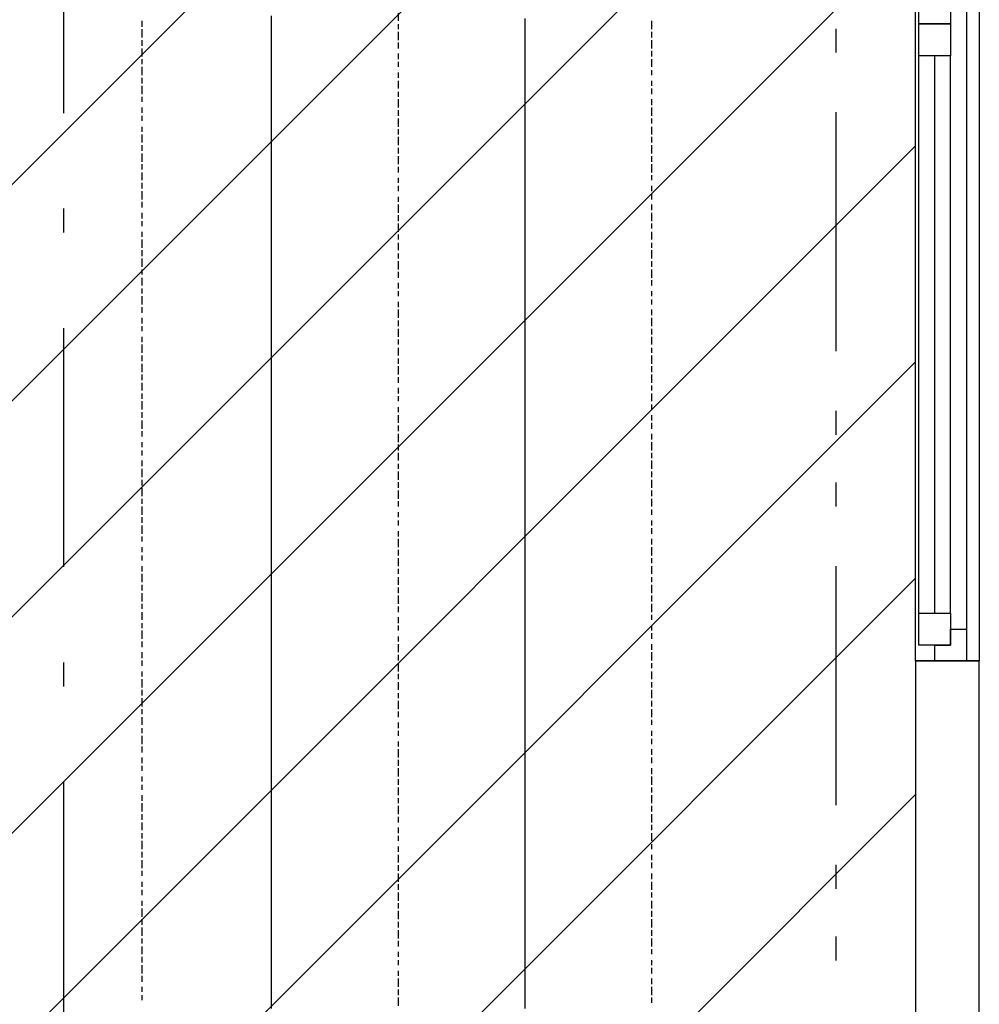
# Model space of a CAD drawing. Extents: x 997 to 109698, y 921 to 94021.
# Tile 476 of 656: x 35416 to 36923, y 40472 to 42018. Entities that reach past the tile are written whole.
import ezdxf

# ---------------------------------------------------------------- set-up
doc = ezdxf.new("R2010")
doc.units = 0
doc.header["$MEASUREMENT"] = 0
for name, color, linetype in [('12', 7, 'CONTINUOUS'), ('28', 7, 'CONTINUOUS'), ('40', 7, 'CONTINUOUS')]:
    doc.layers.add(name, color=color, linetype=linetype)

msp = doc.modelspace()

# ---------------------------------------------------------------- linework, layer by layer
at = {"layer": '12', "color": 5}
for p, q in [((35811.630503, 42015.563401), (35811.630503, 42023.563401)), ((35811.630503, 42006.563401), (35811.630503, 42015.563401)), ((36209.630503, 42006.563401), (36209.630503, 42019.563401)), ((35811.630503, 41993.563401), (35811.630503, 42006.563401)), ((35811.630503, 41985.563401), (35811.630503, 41993.563401)), ((36209.630503, 41998.563401), (36209.630503, 42006.563401)), ((36209.630503, 41985.563401), (36209.630503, 41998.563401)), ((35811.630503, 41976.563401), (35811.630503, 41985.563401)), ((35811.630503, 41964.563401), (35811.630503, 41976.563401)), ((36209.630503, 41976.563401), (36209.630503, 41985.563401)), ((36209.630503, 41968.563401), (36209.630503, 41976.563401)), ((35811.630503, 41955.563401), (35811.630503, 41964.563401)), ((36209.630503, 41955.563401), (36209.630503, 41968.563401)), ((35811.630503, 41943.563401), (35811.630503, 41955.563401)), ((36209.630503, 41947.563401), (36209.630503, 41955.563401)), ((36209.630503, 41938.563401), (36209.630503, 41947.563401)), ((35811.630503, 41934.563401), (35811.630503, 41943.563401)), ((35811.630503, 41926.563401), (35811.630503, 41934.563401)), ((36209.630503, 41926.563401), (36209.630503, 41938.563401)), ((35811.630503, 41913.563401), (35811.630503, 41926.563401)), ((36209.630503, 41917.563401), (36209.630503, 41926.563401)), ((36209.630503, 41909.563401), (36209.630503, 41917.563401)), ((35811.630503, 41904.563401), (35811.630503, 41913.563401)), ((35811.630503, 41896.563401), (35811.630503, 41904.563401)), ((36209.630503, 41896.563401), (36209.630503, 41909.563401)), ((35811.630503, 41883.563401), (35811.630503, 41896.563401)), ((35811.630503, 41875.563401), (35811.630503, 41883.563401)), ((36209.630503, 41888.563401), (36209.630503, 41896.563401)), ((36209.630503, 41879.563401), (36209.630503, 41888.563401)), ((35811.630503, 41866.563401), (35811.630503, 41875.563401)), ((36209.630503, 41866.563401), (36209.630503, 41879.563401)), ((35811.630503, 41854.563401), (35811.630503, 41866.563401)), ((35811.630503, 41845.563401), (35811.630503, 41854.563401)), ((36209.630503, 41858.563401), (36209.630503, 41866.563401)), ((36209.630503, 41845.563401), (36209.630503, 41858.563401)), ((35811.630503, 41833.563401), (35811.630503, 41845.563401)), ((36209.630503, 41837.563401), (36209.630503, 41845.563401)), ((36209.630503, 41828.563401), (36209.630503, 41837.563401)), ((35811.630503, 41824.563401), (35811.630503, 41833.563401)), ((35811.630503, 41816.563401), (35811.630503, 41824.563401)), ((36209.630503, 41816.563401), (36209.630503, 41828.563401)), ((35811.630503, 41803.563401), (35811.630503, 41816.563401)), ((36209.630503, 41807.563401), (36209.630503, 41816.563401)), ((36209.630503, 41799.563401), (36209.630503, 41807.563401)), ((35811.630503, 41794.563401), (35811.630503, 41803.563401)), ((35811.630503, 41786.563401), (35811.630503, 41794.563401)), ((36209.630503, 41786.563401), (36209.630503, 41799.563401)), ((35811.630503, 41773.563401), (35811.630503, 41786.563401)), ((36209.630503, 41777.563401), (36209.630503, 41786.563401)), ((36209.630503, 41769.563401), (36209.630503, 41777.563401)), ((35811.630503, 41765.563401), (35811.630503, 41773.563401)), ((35811.630503, 41756.563401), (35811.630503, 41765.563401)), ((36209.630503, 41756.563401), (36209.630503, 41769.563401)), ((35811.630503, 41744.563401), (35811.630503, 41756.563401)), ((35811.630503, 41735.563401), (35811.630503, 41744.563401)), ((36209.630503, 41748.563401), (36209.630503, 41756.563401)), ((36209.630503, 41735.563401), (36209.630503, 41748.563401)), ((35811.630503, 41727.563401), (35811.630503, 41735.563401)), ((36209.630503, 41727.563401), (36209.630503, 41735.563401)), ((35811.630503, 41714.563401), (35811.630503, 41727.563401)), ((35811.630503, 41705.563401), (35811.630503, 41714.563401)), ((36209.630503, 41718.563401), (36209.630503, 41727.563401)), ((36209.630503, 41705.563401), (36209.630503, 41718.563401)), ((35811.630503, 41693.563401), (35811.630503, 41705.563401)), ((36209.630503, 41697.563401), (36209.630503, 41705.563401)), ((35811.630503, 41684.563401), (35811.630503, 41693.563401)), ((35811.630503, 41676.563401), (35811.630503, 41684.563401)), ((36209.630503, 41689.563401), (36209.630503, 41697.563401)), ((36209.630503, 41676.563401), (36209.630503, 41689.563401)), ((35811.630503, 41663.563401), (35811.630503, 41676.563401)), ((36209.630503, 41667.563401), (36209.630503, 41676.563401)), ((36209.630503, 41659.563401), (36209.630503, 41667.563401)), ((35811.630503, 41655.563401), (35811.630503, 41663.563401)), ((35811.630503, 41646.563401), (35811.630503, 41655.563401)), ((36209.630503, 41646.563401), (36209.630503, 41659.563401)), ((35811.630503, 41634.563401), (35811.630503, 41646.563401)), ((36209.630503, 41638.563401), (36209.630503, 41646.563401)), ((36209.630503, 41625.563401), (36209.630503, 41638.563401)), ((35811.630503, 41625.563401), (35811.630503, 41634.563401)), ((35811.630503, 41617.563401), (35811.630503, 41625.563401)), ((36209.630503, 41617.563401), (36209.630503, 41625.563401)), ((35811.630503, 41604.563401), (35811.630503, 41617.563401)), ((36209.630503, 41608.563401), (36209.630503, 41617.563401)), ((36209.630503, 41595.563401), (36209.630503, 41608.563401)), ((35811.630503, 41595.563401), (35811.630503, 41604.563401)), ((35811.630503, 41583.563401), (35811.630503, 41595.563401)), ((36209.630503, 41587.563401), (36209.630503, 41595.563401)), ((35811.630503, 41574.563401), (35811.630503, 41583.563401)), ((35811.630503, 41566.563401), (35811.630503, 41574.563401)), ((36209.630503, 41578.563401), (36209.630503, 41587.563401)), ((36209.630503, 41566.563401), (36209.630503, 41578.563401)), ((35811.630503, 41553.563401), (35811.630503, 41566.563401)), ((36209.630503, 41557.563401), (36209.630503, 41566.563401)), ((35811.630503, 41545.563401), (35811.630503, 41553.563401)), ((35811.630503, 41536.563401), (35811.630503, 41545.563401)), ((36209.630503, 41549.563401), (36209.630503, 41557.563401)), ((36209.630503, 41536.563401), (36209.630503, 41549.563401)), ((35811.630503, 41523.563401), (35811.630503, 41536.563401)), ((36209.630503, 41528.563401), (36209.630503, 41536.563401)), ((36209.630503, 41515.563401), (36209.630503, 41528.563401)), ((35811.630503, 41515.563401), (35811.630503, 41523.563401)), ((35811.630503, 41507.563401), (35811.630503, 41515.563401)), ((36209.630503, 41507.563401), (36209.630503, 41515.563401)), ((35811.630503, 41494.563401), (35811.630503, 41507.563401)), ((36209.630503, 41498.563401), (36209.630503, 41507.563401)), ((36209.630503, 41485.563401), (36209.630503, 41498.563401)), ((35811.630503, 41485.563401), (35811.630503, 41494.563401)), ((35811.630503, 41473.563401), (35811.630503, 41485.563401)), ((36209.630503, 41477.563401), (36209.630503, 41485.563401)), ((35811.630503, 41464.563401), (35811.630503, 41473.563401)), ((36209.630503, 41468.563401), (36209.630503, 41477.563401)), ((36209.630503, 41456.563401), (36209.630503, 41468.563401)), ((35811.630503, 41456.563401), (35811.630503, 41464.563401)), ((35811.630503, 41443.563401), (35811.630503, 41456.563401)), ((36209.630503, 41447.563401), (36209.630503, 41456.563401)), ((35811.630503, 41435.563401), (35811.630503, 41443.563401)), ((35811.630503, 41426.563401), (35811.630503, 41435.563401)), ((36209.630503, 41439.563401), (36209.630503, 41447.563401)), ((36209.630503, 41426.563401), (36209.630503, 41439.563401)), ((35811.630503, 41413.563401), (35811.630503, 41426.563401)), ((36209.630503, 41418.563401), (36209.630503, 41426.563401)), ((35811.630503, 41405.563401), (35811.630503, 41413.563401)), ((35811.630503, 41396.563401), (35811.630503, 41405.563401)), ((36209.630503, 41405.563401), (36209.630503, 41418.563401)), ((36209.630503, 41396.563401), (36209.630503, 41405.563401)), ((35811.630503, 41384.563401), (35811.630503, 41396.563401)), ((36209.630503, 41388.563401), (36209.630503, 41396.563401)), ((36209.630503, 41375.563401), (36209.630503, 41388.563401)), ((35811.630503, 41375.563401), (35811.630503, 41384.563401)), ((35811.630503, 41363.563401), (35811.630503, 41375.563401)), ((36209.630503, 41367.563401), (36209.630503, 41375.563401)), ((35811.630503, 41354.563401), (35811.630503, 41363.563401)), ((36209.630503, 41358.563401), (36209.630503, 41367.563401)), ((36209.630503, 41346.563401), (36209.630503, 41358.563401)), ((35811.630503, 41346.563401), (35811.630503, 41354.563401)), ((35811.630503, 41333.563401), (35811.630503, 41346.563401)), ((36209.630503, 41337.563401), (36209.630503, 41346.563401)), ((35811.630503, 41325.563401), (35811.630503, 41333.563401)), ((36209.630503, 41329.563401), (36209.630503, 41337.563401)), ((36209.630503, 41316.563401), (36209.630503, 41329.563401)), ((35811.630503, 41316.563401), (35811.630503, 41325.563401)), ((35811.630503, 41303.563401), (35811.630503, 41316.563401)), ((36209.630503, 41308.563401), (36209.630503, 41316.563401)), ((35811.630503, 41295.563401), (35811.630503, 41303.563401)), ((36209.630503, 41299.563401), (36209.630503, 41308.563401)), ((36209.630503, 41286.563401), (36209.630503, 41299.563401)), ((35811.630503, 41286.563401), (35811.630503, 41295.563401)), ((35811.630503, 41274.563401), (35811.630503, 41286.563401)), ((36209.630503, 41278.563401), (36209.630503, 41286.563401)), ((35811.630503, 41265.563401), (35811.630503, 41274.563401)), ((35811.630503, 41253.563401), (35811.630503, 41265.563401)), ((36209.630503, 41265.563401), (36209.630503, 41278.563401)), ((36209.630503, 41257.563401), (36209.630503, 41265.563401)), ((35811.630503, 41244.563401), (35811.630503, 41253.563401)), ((36209.630503, 41248.563401), (36209.630503, 41257.563401)), ((35811.630503, 41236.563401), (35811.630503, 41244.563401)), ((35811.630503, 41223.563401), (35811.630503, 41236.563401)), ((36209.630503, 41236.563401), (36209.630503, 41248.563401)), ((36209.630503, 41227.563401), (36209.630503, 41236.563401)), ((35811.630503, 41214.563401), (35811.630503, 41223.563401)), ((36209.630503, 41219.563401), (36209.630503, 41227.563401)), ((36209.630503, 41206.563401), (36209.630503, 41219.563401)), ((35811.630503, 41206.563401), (35811.630503, 41214.563401)), ((35811.630503, 41193.563401), (35811.630503, 41206.563401)), ((36209.630503, 41198.563401), (36209.630503, 41206.563401)), ((35811.630503, 41185.563401), (35811.630503, 41193.563401)), ((36209.630503, 41189.563401), (36209.630503, 41198.563401)), ((36209.630503, 41176.563401), (36209.630503, 41189.563401)), ((35811.630503, 41176.563401), (35811.630503, 41185.563401)), ((35811.630503, 41164.563401), (35811.630503, 41176.563401)), ((36209.630503, 41168.563401), (36209.630503, 41176.563401)), ((35811.630503, 41155.563401), (35811.630503, 41164.563401)), ((36209.630503, 41155.563401), (36209.630503, 41168.563401)), ((35811.630503, 41147.563401), (35811.630503, 41155.563401)), ((35811.630503, 41134.563401), (35811.630503, 41147.563401)), ((36209.630503, 41147.563401), (36209.630503, 41155.563401)), ((36209.630503, 41138.563401), (36209.630503, 41147.563401)), ((35811.630503, 41126.563401), (35811.630503, 41134.563401)), ((35811.630503, 41113.563401), (35811.630503, 41126.563401)), ((36209.630503, 41126.563401), (36209.630503, 41138.563401)), ((36209.630503, 41117.563401), (36209.630503, 41126.563401)), ((35811.630503, 41104.563401), (35811.630503, 41113.563401)), ((36209.630503, 41109.563401), (36209.630503, 41117.563401)), ((35811.630503, 41096.563401), (35811.630503, 41104.563401)), ((35811.630503, 41083.563401), (35811.630503, 41096.563401)), ((36209.630503, 41096.563401), (36209.630503, 41109.563401)), ((36209.630503, 41087.563401), (36209.630503, 41096.563401)), ((35811.630503, 41075.563401), (35811.630503, 41083.563401)), ((36209.630503, 41079.563401), (36209.630503, 41087.563401)), ((36209.630503, 41066.563401), (36209.630503, 41079.563401)), ((35811.630503, 41066.563401), (35811.630503, 41075.563401)), ((35811.630503, 41054.563401), (35811.630503, 41066.563401)), ((36209.630503, 41058.563401), (36209.630503, 41066.563401)), ((35811.630503, 41045.563401), (35811.630503, 41054.563401)), ((36209.630503, 41045.563401), (36209.630503, 41058.563401)), ((35811.630503, 41037.563401), (35811.630503, 41045.563401)), ((35811.630503, 41024.563401), (35811.630503, 41037.563401)), ((36209.630503, 41037.563401), (36209.630503, 41045.563401)), ((36209.630503, 41028.563401), (36209.630503, 41037.563401)), ((35811.630503, 41015.563401), (35811.630503, 41024.563401)), ((36209.630503, 41015.563401), (36209.630503, 41028.563401)), ((35811.630503, 41003.563401), (35811.630503, 41015.563401)), ((35811.630503, 40994.563401), (35811.630503, 41003.563401)), ((36209.630503, 41007.563401), (36209.630503, 41015.563401)), ((36209.630503, 40999.563401), (36209.630503, 41007.563401)), ((35811.630503, 40986.563401), (35811.630503, 40994.563401)), ((36209.630503, 40986.563401), (36209.630503, 40999.563401)), ((35811.630503, 40973.563401), (35811.630503, 40986.563401)), ((35811.630503, 40965.563401), (35811.630503, 40973.563401)), ((36209.630503, 40977.563401), (36209.630503, 40986.563401)), ((36209.630503, 40969.563401), (36209.630503, 40977.563401)), ((35811.630503, 40956.563401), (35811.630503, 40965.563401)), ((35811.630503, 40943.563401), (35811.630503, 40956.563401)), ((36209.630503, 40956.563401), (36209.630503, 40969.563401)), ((36209.630503, 40948.563401), (36209.630503, 40956.563401)), ((35811.630503, 40935.563401), (35811.630503, 40943.563401)), ((36209.630503, 40935.563401), (36209.630503, 40948.563401)), ((35811.630503, 40927.563401), (35811.630503, 40935.563401)), ((35811.630503, 40914.563401), (35811.630503, 40927.563401)), ((36209.630503, 40927.563401), (36209.630503, 40935.563401)), ((36209.630503, 40918.563401), (36209.630503, 40927.563401)), ((35811.630503, 40905.563401), (35811.630503, 40914.563401)), ((36209.630503, 40905.563401), (36209.630503, 40918.563401)), ((35811.630503, 40893.563401), (35811.630503, 40905.563401)), ((36209.630503, 40897.563401), (36209.630503, 40905.563401)), ((36209.630503, 40888.563401), (36209.630503, 40897.563401)), ((35811.630503, 40884.563401), (35811.630503, 40893.563401)), ((35811.630503, 40876.563401), (35811.630503, 40884.563401)), ((36209.630503, 40876.563401), (36209.630503, 40888.563401)), ((35811.630503, 40863.563401), (35811.630503, 40876.563401)), ((35811.630503, 40855.563401), (35811.630503, 40863.563401)), ((36209.630503, 40867.563401), (36209.630503, 40876.563401)), ((36209.630503, 40859.563401), (36209.630503, 40867.563401)), ((35811.630503, 40846.563401), (35811.630503, 40855.563401)), ((36209.630503, 40846.563401), (36209.630503, 40859.563401)), ((35811.630503, 40833.563401), (35811.630503, 40846.563401)), ((35811.630503, 40825.563401), (35811.630503, 40833.563401)), ((36209.630503, 40838.563401), (36209.630503, 40846.563401)), ((36209.630503, 40825.563401), (36209.630503, 40838.563401)), ((35811.630503, 40816.563401), (35811.630503, 40825.563401)), ((36209.630503, 40816.563401), (36209.630503, 40825.563401)), ((35811.630503, 40804.563401), (35811.630503, 40816.563401)), ((35811.630503, 40795.563401), (35811.630503, 40804.563401)), ((36209.630503, 40808.563401), (36209.630503, 40816.563401)), ((36209.630503, 40795.563401), (36209.630503, 40808.563401)), ((35811.630503, 40783.563401), (35811.630503, 40795.563401)), ((36209.630503, 40787.563401), (36209.630503, 40795.563401)), ((36209.630503, 40778.563401), (36209.630503, 40787.563401)), ((35811.630503, 40774.563401), (35811.630503, 40783.563401)), ((35811.630503, 40766.563401), (35811.630503, 40774.563401)), ((36209.630503, 40766.563401), (36209.630503, 40778.563401)), ((35811.630503, 40753.563401), (35811.630503, 40766.563401)), ((36209.630503, 40757.563401), (36209.630503, 40766.563401)), ((36209.630503, 40749.563401), (36209.630503, 40757.563401)), ((35811.630503, 40745.563401), (35811.630503, 40753.563401)), ((35811.630503, 40736.563401), (35811.630503, 40745.563401)), ((36209.630503, 40736.563401), (36209.630503, 40749.563401)), ((35811.630503, 40723.563401), (35811.630503, 40736.563401)), ((36209.630503, 40728.563401), (36209.630503, 40736.563401)), ((36209.630503, 40719.563401), (36209.630503, 40728.563401)), ((35811.630503, 40715.563401), (35811.630503, 40723.563401)), ((35811.630503, 40706.563401), (35811.630503, 40715.563401)), ((36209.630503, 40706.563401), (36209.630503, 40719.563401)), ((35811.630503, 40694.563401), (35811.630503, 40706.563401)), ((35811.630503, 40685.563401), (35811.630503, 40694.563401)), ((36209.630503, 40698.563401), (36209.630503, 40706.563401)), ((36209.630503, 40685.563401), (36209.630503, 40698.563401)), ((35811.630503, 40673.563401), (35811.630503, 40685.563401)), ((36209.630503, 40677.563401), (36209.630503, 40685.563401)), ((36209.630503, 40668.563401), (36209.630503, 40677.563401)), ((35811.630503, 40664.563401), (35811.630503, 40673.563401)), ((35811.630503, 40656.563401), (35811.630503, 40664.563401)), ((36209.630503, 40656.563401), (36209.630503, 40668.563401)), ((35811.630503, 40643.563401), (35811.630503, 40656.563401)), ((36209.630503, 40647.563401), (36209.630503, 40656.563401)), ((36209.630503, 40639.563401), (36209.630503, 40647.563401)), ((35811.630503, 40634.563401), (35811.630503, 40643.563401)), ((35811.630503, 40626.563401), (35811.630503, 40634.563401)), ((36209.630503, 40626.563401), (36209.630503, 40639.563401)), ((35811.630503, 40613.563401), (35811.630503, 40626.563401)), ((36209.630503, 40618.563401), (36209.630503, 40626.563401)), ((36209.630503, 40609.563401), (36209.630503, 40618.563401)), ((35811.630503, 40605.563401), (35811.630503, 40613.563401)), ((35811.630503, 40596.563401), (35811.630503, 40605.563401)), ((36209.630503, 40596.563401), (36209.630503, 40609.563401)), ((35811.630503, 40584.563401), (35811.630503, 40596.563401)), ((36209.630503, 40588.563401), (36209.630503, 40596.563401)), ((36209.630503, 40575.563401), (36209.630503, 40588.563401)), ((35811.630503, 40575.563401), (35811.630503, 40584.563401)), ((35811.630503, 40567.563401), (35811.630503, 40575.563401)), ((36209.630503, 40567.563401), (36209.630503, 40575.563401)), ((35811.630503, 40554.563401), (35811.630503, 40567.563401)), ((35811.630503, 40546.563401), (35811.630503, 40554.563401)), ((36209.630503, 40558.563401), (36209.630503, 40567.563401)), ((36209.630503, 40546.563401), (36209.630503, 40558.563401)), ((35811.630503, 40533.563401), (35811.630503, 40546.563401)), ((36209.630503, 40537.563401), (36209.630503, 40546.563401)), ((35811.630503, 40524.563401), (35811.630503, 40533.563401)), ((35811.630503, 40516.563401), (35811.630503, 40524.563401)), ((36209.630503, 40529.563401), (36209.630503, 40537.563401)), ((36209.630503, 40516.563401), (36209.630503, 40529.563401)), ((35811.630503, 40503.563401), (35811.630503, 40516.563401)), ((36209.630503, 40507.563401), (36209.630503, 40516.563401)), ((36209.630503, 40499.563401), (36209.630503, 40507.563401)), ((35811.630503, 40495.563401), (35811.630503, 40503.563401)), ((35811.630503, 40486.563401), (35811.630503, 40495.563401)), ((36209.630503, 40486.563401), (36209.630503, 40499.563401)), ((35811.630503, 40474.563401), (35811.630503, 40486.563401)), ((36209.630503, 40478.563401), (36209.630503, 40486.563401)), ((36209.630503, 40465.563401), (36209.630503, 40478.563401)), ((35811.630503, 40465.563401), (35811.630503, 40474.563401))]:
    msp.add_line(p, q, dxfattribs=at)
at = {"layer": '12', "color": 1}
for p, q in [((36010.630503, 42015.563401), (36010.630503, 42027.563401)), ((35608.630503, 42006.563401), (35608.630503, 42015.563401)), ((36010.630503, 42002.563401), (36010.630503, 42010.563401)), ((36408.630503, 42002.563401), (36408.630503, 42015.563401)), ((35608.630503, 41989.563401), (35608.630503, 42002.563401)), ((36010.630503, 41985.563401), (36010.630503, 41998.563401)), ((36408.630503, 41989.563401), (36408.630503, 41998.563401)), ((35608.630503, 41976.563401), (35608.630503, 41985.563401)), ((36010.630503, 41972.563401), (36010.630503, 41981.563401)), ((36408.630503, 41972.563401), (36408.630503, 41985.563401)), ((35608.630503, 41959.563401), (35608.630503, 41972.563401)), ((36010.630503, 41955.563401), (36010.630503, 41964.563401)), ((36408.630503, 41959.563401), (36408.630503, 41968.563401)), ((35608.630503, 41947.563401), (35608.630503, 41955.563401)), ((36010.630503, 41943.563401), (36010.630503, 41951.563401)), ((36408.630503, 41943.563401), (36408.630503, 41955.563401)), ((35608.630503, 41930.563401), (35608.630503, 41943.563401)), ((36010.630503, 41926.563401), (36010.630503, 41934.563401)), ((36408.630503, 41930.563401), (36408.630503, 41938.563401)), ((35608.630503, 41917.563401), (35608.630503, 41926.563401)), ((36010.630503, 41909.563401), (36010.630503, 41921.563401)), ((36408.630503, 41913.563401), (36408.630503, 41921.563401)), ((35608.630503, 41900.563401), (35608.630503, 41913.563401)), ((36010.630503, 41896.563401), (36010.630503, 41904.563401)), ((36408.630503, 41900.563401), (36408.630503, 41909.563401)), ((35608.630503, 41888.563401), (35608.630503, 41896.563401)), ((36010.630503, 41879.563401), (36010.630503, 41892.563401)), ((36408.630503, 41883.563401), (36408.630503, 41892.563401)), ((35608.630503, 41871.563401), (35608.630503, 41879.563401)), ((36010.630503, 41866.563401), (36010.630503, 41875.563401)), ((36408.630503, 41866.563401), (36408.630503, 41879.563401)), ((35608.630503, 41858.563401), (35608.630503, 41866.563401)), ((36010.630503, 41849.563401), (36010.630503, 41862.563401)), ((36408.630503, 41854.563401), (36408.630503, 41862.563401)), ((35608.630503, 41841.563401), (35608.630503, 41849.563401)), ((35608.630503, 41824.563401), (35608.630503, 41837.563401)), ((36010.630503, 41837.563401), (36010.630503, 41845.563401)), ((36408.630503, 41837.563401), (36408.630503, 41849.563401)), ((36010.630503, 41820.563401), (36010.630503, 41833.563401)), ((36408.630503, 41824.563401), (36408.630503, 41833.563401)), ((35608.630503, 41811.563401), (35608.630503, 41820.563401)), ((35608.630503, 41794.563401), (35608.630503, 41807.563401)), ((36010.630503, 41807.563401), (36010.630503, 41816.563401)), ((36408.630503, 41807.563401), (36408.630503, 41820.563401)), ((35608.630503, 41782.563401), (35608.630503, 41790.563401)), ((36010.630503, 41790.563401), (36010.630503, 41803.563401)), ((36408.630503, 41794.563401), (36408.630503, 41803.563401)), ((36408.630503, 41777.563401), (36408.630503, 41790.563401)), ((35608.630503, 41765.563401), (35608.630503, 41777.563401)), ((36010.630503, 41777.563401), (36010.630503, 41786.563401)), ((35608.630503, 41752.563401), (35608.630503, 41761.563401)), ((36010.630503, 41761.563401), (36010.630503, 41769.563401)), ((36408.630503, 41765.563401), (36408.630503, 41773.563401)), ((35608.630503, 41735.563401), (35608.630503, 41748.563401)), ((36010.630503, 41748.563401), (36010.630503, 41756.563401)), ((36408.630503, 41748.563401), (36408.630503, 41756.563401)), ((36408.630503, 41735.563401), (36408.630503, 41744.563401)), ((35608.630503, 41722.563401), (35608.630503, 41731.563401)), ((36010.630503, 41731.563401), (36010.630503, 41739.563401)), ((35608.630503, 41705.563401), (35608.630503, 41714.563401)), ((36010.630503, 41714.563401), (36010.630503, 41727.563401)), ((36408.630503, 41718.563401), (36408.630503, 41727.563401)), ((36408.630503, 41701.563401), (36408.630503, 41714.563401)), ((35608.630503, 41693.563401), (35608.630503, 41701.563401)), ((36010.630503, 41701.563401), (36010.630503, 41710.563401)), ((35608.630503, 41676.563401), (35608.630503, 41684.563401)), ((36010.630503, 41684.563401), (36010.630503, 41697.563401)), ((36408.630503, 41689.563401), (36408.630503, 41697.563401)), ((36408.630503, 41672.563401), (36408.630503, 41684.563401)), ((35608.630503, 41659.563401), (35608.630503, 41672.563401)), ((36010.630503, 41672.563401), (36010.630503, 41680.563401)), ((36010.630503, 41655.563401), (36010.630503, 41667.563401)), ((36408.630503, 41659.563401), (36408.630503, 41667.563401)), ((35608.630503, 41646.563401), (35608.630503, 41655.563401)), ((36408.630503, 41642.563401), (36408.630503, 41655.563401)), ((35608.630503, 41629.563401), (35608.630503, 41642.563401)), ((36010.630503, 41642.563401), (36010.630503, 41650.563401)), ((36010.630503, 41625.563401), (36010.630503, 41638.563401)), ((36408.630503, 41629.563401), (36408.630503, 41638.563401)), ((35608.630503, 41617.563401), (35608.630503, 41625.563401)), ((36010.630503, 41612.563401), (36010.630503, 41621.563401)), ((36408.630503, 41612.563401), (36408.630503, 41625.563401)), ((35608.630503, 41600.563401), (35608.630503, 41612.563401)), ((36408.630503, 41600.563401), (36408.630503, 41608.563401)), ((35608.630503, 41587.563401), (35608.630503, 41595.563401)), ((36010.630503, 41595.563401), (36010.630503, 41604.563401)), ((36010.630503, 41583.563401), (36010.630503, 41591.563401)), ((36408.630503, 41583.563401), (36408.630503, 41591.563401)), ((35608.630503, 41570.563401), (35608.630503, 41583.563401)), ((36010.630503, 41566.563401), (36010.630503, 41574.563401)), ((36408.630503, 41570.563401), (36408.630503, 41578.563401)), ((35608.630503, 41557.563401), (35608.630503, 41566.563401)), ((36010.630503, 41549.563401), (36010.630503, 41562.563401)), ((36408.630503, 41553.563401), (36408.630503, 41562.563401)), ((35608.630503, 41540.563401), (35608.630503, 41549.563401)), ((36010.630503, 41536.563401), (36010.630503, 41545.563401)), ((36408.630503, 41536.563401), (36408.630503, 41549.563401)), ((35608.630503, 41528.563401), (35608.630503, 41536.563401)), ((36010.630503, 41519.563401), (36010.630503, 41532.563401)), ((36408.630503, 41523.563401), (36408.630503, 41532.563401)), ((35608.630503, 41511.563401), (35608.630503, 41519.563401)), ((36010.630503, 41507.563401), (36010.630503, 41515.563401)), ((36408.630503, 41507.563401), (36408.630503, 41519.563401)), ((35608.630503, 41494.563401), (35608.630503, 41507.563401)), ((36010.630503, 41490.563401), (36010.630503, 41502.563401)), ((36408.630503, 41494.563401), (36408.630503, 41502.563401)), ((35608.630503, 41481.563401), (35608.630503, 41490.563401)), ((36010.630503, 41477.563401), (36010.630503, 41485.563401)), ((36408.630503, 41477.563401), (36408.630503, 41490.563401)), ((35608.630503, 41464.563401), (35608.630503, 41477.563401)), ((36010.630503, 41460.563401), (36010.630503, 41473.563401)), ((36408.630503, 41464.563401), (36408.630503, 41473.563401)), ((35608.630503, 41451.563401), (35608.630503, 41460.563401)), ((36010.630503, 41447.563401), (36010.630503, 41456.563401)), ((36408.630503, 41447.563401), (36408.630503, 41460.563401)), ((35608.630503, 41435.563401), (35608.630503, 41447.563401)), ((36010.630503, 41430.563401), (36010.630503, 41439.563401)), ((36408.630503, 41435.563401), (36408.630503, 41443.563401)), ((35608.630503, 41422.563401), (35608.630503, 41430.563401)), ((36010.630503, 41418.563401), (36010.630503, 41426.563401)), ((36408.630503, 41418.563401), (36408.630503, 41430.563401)), ((35608.630503, 41405.563401), (35608.630503, 41418.563401)), ((36010.630503, 41401.563401), (36010.630503, 41409.563401)), ((36408.630503, 41405.563401), (36408.630503, 41413.563401)), ((35608.630503, 41392.563401), (35608.630503, 41401.563401)), ((35608.630503, 41375.563401), (35608.630503, 41388.563401)), ((36010.630503, 41384.563401), (36010.630503, 41396.563401)), ((36408.630503, 41388.563401), (36408.630503, 41396.563401)), ((36010.630503, 41371.563401), (36010.630503, 41380.563401)), ((36408.630503, 41375.563401), (36408.630503, 41384.563401)), ((35608.630503, 41363.563401), (35608.630503, 41371.563401)), ((36010.630503, 41354.563401), (36010.630503, 41367.563401)), ((36408.630503, 41358.563401), (36408.630503, 41367.563401)), ((35608.630503, 41346.563401), (35608.630503, 41354.563401)), ((36010.630503, 41341.563401), (36010.630503, 41350.563401)), ((36408.630503, 41341.563401), (36408.630503, 41354.563401)), ((35608.630503, 41333.563401), (35608.630503, 41341.563401)), ((36010.630503, 41325.563401), (36010.630503, 41337.563401)), ((36408.630503, 41329.563401), (36408.630503, 41337.563401)), ((35608.630503, 41316.563401), (35608.630503, 41325.563401)), ((35608.630503, 41299.563401), (35608.630503, 41312.563401)), ((36010.630503, 41312.563401), (36010.630503, 41320.563401)), ((36408.630503, 41312.563401), (36408.630503, 41325.563401)), ((36010.630503, 41295.563401), (36010.630503, 41308.563401)), ((36408.630503, 41299.563401), (36408.630503, 41308.563401)), ((35608.630503, 41286.563401), (35608.630503, 41295.563401)), ((35608.630503, 41269.563401), (35608.630503, 41282.563401)), ((36010.630503, 41282.563401), (36010.630503, 41291.563401)), ((36408.630503, 41282.563401), (36408.630503, 41295.563401)), ((35608.630503, 41257.563401), (35608.630503, 41265.563401)), ((36010.630503, 41265.563401), (36010.630503, 41278.563401)), ((36408.630503, 41269.563401), (36408.630503, 41278.563401)), ((36408.630503, 41253.563401), (36408.630503, 41265.563401)), ((35608.630503, 41240.563401), (35608.630503, 41253.563401)), ((36010.630503, 41253.563401), (36010.630503, 41261.563401)), ((35608.630503, 41227.563401), (35608.630503, 41236.563401)), ((36010.630503, 41236.563401), (36010.630503, 41244.563401)), ((36408.630503, 41240.563401), (36408.630503, 41248.563401)), ((35608.630503, 41210.563401), (35608.630503, 41223.563401)), ((36010.630503, 41223.563401), (36010.630503, 41231.563401)), ((36408.630503, 41223.563401), (36408.630503, 41231.563401)), ((36408.630503, 41210.563401), (36408.630503, 41219.563401)), ((35608.630503, 41198.563401), (35608.630503, 41206.563401)), ((36010.630503, 41206.563401), (36010.630503, 41214.563401)), ((35608.630503, 41181.563401), (35608.630503, 41189.563401)), ((36010.630503, 41189.563401), (36010.630503, 41202.563401)), ((36408.630503, 41193.563401), (36408.630503, 41202.563401)), ((36408.630503, 41176.563401), (36408.630503, 41189.563401)), ((35608.630503, 41168.563401), (35608.630503, 41176.563401)), ((36010.630503, 41176.563401), (36010.630503, 41185.563401)), ((36010.630503, 41159.563401), (36010.630503, 41172.563401)), ((36408.630503, 41164.563401), (36408.630503, 41172.563401)), ((35608.630503, 41151.563401), (35608.630503, 41159.563401)), ((36408.630503, 41147.563401), (36408.630503, 41159.563401)), ((35608.630503, 41134.563401), (35608.630503, 41147.563401)), ((36010.630503, 41147.563401), (36010.630503, 41155.563401)), ((36010.630503, 41130.563401), (36010.630503, 41142.563401)), ((36408.630503, 41134.563401), (36408.630503, 41142.563401)), ((35608.630503, 41121.563401), (35608.630503, 41130.563401)), ((36010.630503, 41117.563401), (36010.630503, 41126.563401)), ((36408.630503, 41117.563401), (36408.630503, 41130.563401)), ((35608.630503, 41104.563401), (35608.630503, 41117.563401)), ((36010.630503, 41100.563401), (36010.630503, 41113.563401)), ((36408.630503, 41104.563401), (36408.630503, 41113.563401)), ((35608.630503, 41092.563401), (35608.630503, 41100.563401)), ((36010.630503, 41087.563401), (36010.630503, 41096.563401)), ((36408.630503, 41087.563401), (36408.630503, 41100.563401)), ((35608.630503, 41075.563401), (35608.630503, 41087.563401)), ((36010.630503, 41070.563401), (36010.630503, 41079.563401)), ((36408.630503, 41075.563401), (36408.630503, 41083.563401)), ((35608.630503, 41062.563401), (35608.630503, 41070.563401)), ((36010.630503, 41058.563401), (36010.630503, 41066.563401)), ((36408.630503, 41058.563401), (36408.630503, 41066.563401)), ((35608.630503, 41045.563401), (35608.630503, 41058.563401)), ((36010.630503, 41041.563401), (36010.630503, 41049.563401)), ((36408.630503, 41045.563401), (36408.630503, 41054.563401)), ((35608.630503, 41032.563401), (35608.630503, 41041.563401)), ((36010.630503, 41024.563401), (36010.630503, 41037.563401)), ((36408.630503, 41028.563401), (36408.630503, 41037.563401)), ((35608.630503, 41015.563401), (35608.630503, 41024.563401)), ((36010.630503, 41011.563401), (36010.630503, 41020.563401)), ((36408.630503, 41011.563401), (36408.630503, 41024.563401)), ((35608.630503, 41003.563401), (35608.630503, 41011.563401)), ((36010.630503, 40994.563401), (36010.630503, 41007.563401)), ((36408.630503, 40999.563401), (36408.630503, 41007.563401)), ((35608.630503, 40986.563401), (35608.630503, 40994.563401)), ((36010.630503, 40982.563401), (36010.630503, 40990.563401)), ((36408.630503, 40982.563401), (36408.630503, 40994.563401)), ((35608.630503, 40969.563401), (35608.630503, 40982.563401)), ((36010.630503, 40965.563401), (36010.630503, 40977.563401)), ((36408.630503, 40969.563401), (36408.630503, 40977.563401)), ((35608.630503, 40956.563401), (35608.630503, 40965.563401)), ((36010.630503, 40952.563401), (36010.630503, 40960.563401)), ((36408.630503, 40952.563401), (36408.630503, 40965.563401)), ((35608.630503, 40939.563401), (35608.630503, 40952.563401)), ((36010.630503, 40935.563401), (36010.630503, 40948.563401)), ((36408.630503, 40939.563401), (36408.630503, 40948.563401)), ((35608.630503, 40927.563401), (35608.630503, 40935.563401)), ((36010.630503, 40922.563401), (36010.630503, 40931.563401)), ((36408.630503, 40922.563401), (36408.630503, 40935.563401)), ((35608.630503, 40910.563401), (35608.630503, 40922.563401)), ((36010.630503, 40905.563401), (36010.630503, 40914.563401)), ((36408.630503, 40910.563401), (36408.630503, 40918.563401)), ((35608.630503, 40897.563401), (35608.630503, 40905.563401)), ((36010.630503, 40893.563401), (36010.630503, 40901.563401)), ((36408.630503, 40893.563401), (36408.630503, 40901.563401)), ((35608.630503, 40880.563401), (35608.630503, 40893.563401)), ((36010.630503, 40876.563401), (36010.630503, 40884.563401)), ((36408.630503, 40880.563401), (36408.630503, 40888.563401)), ((35608.630503, 40867.563401), (35608.630503, 40876.563401)), ((36010.630503, 40859.563401), (36010.630503, 40872.563401)), ((36408.630503, 40863.563401), (36408.630503, 40872.563401)), ((35608.630503, 40850.563401), (35608.630503, 40859.563401)), ((36010.630503, 40846.563401), (36010.630503, 40855.563401)), ((36408.630503, 40850.563401), (36408.630503, 40859.563401)), ((35608.630503, 40838.563401), (35608.630503, 40846.563401)), ((36010.630503, 40829.563401), (36010.630503, 40842.563401)), ((36408.630503, 40833.563401), (36408.630503, 40842.563401)), ((35608.630503, 40821.563401), (35608.630503, 40829.563401)), ((36010.630503, 40816.563401), (36010.630503, 40825.563401)), ((36408.630503, 40816.563401), (36408.630503, 40829.563401)), ((35608.630503, 40808.563401), (35608.630503, 40816.563401)), ((36010.630503, 40800.563401), (36010.630503, 40812.563401)), ((36408.630503, 40804.563401), (36408.630503, 40812.563401)), ((35608.630503, 40791.563401), (35608.630503, 40800.563401)), ((35608.630503, 40774.563401), (35608.630503, 40787.563401)), ((36010.630503, 40787.563401), (36010.630503, 40795.563401)), ((36408.630503, 40787.563401), (36408.630503, 40800.563401)), ((35608.630503, 40761.563401), (35608.630503, 40770.563401)), ((36010.630503, 40770.563401), (36010.630503, 40783.563401)), ((36408.630503, 40774.563401), (36408.630503, 40783.563401)), ((36408.630503, 40757.563401), (36408.630503, 40770.563401)), ((35608.630503, 40745.563401), (35608.630503, 40757.563401)), ((36010.630503, 40757.563401), (36010.630503, 40766.563401)), ((35608.630503, 40732.563401), (35608.630503, 40740.563401)), ((36010.630503, 40740.563401), (36010.630503, 40749.563401)), ((36408.630503, 40745.563401), (36408.630503, 40753.563401)), ((36408.630503, 40728.563401), (36408.630503, 40740.563401)), ((35608.630503, 40715.563401), (35608.630503, 40728.563401)), ((36010.630503, 40728.563401), (36010.630503, 40736.563401)), ((35608.630503, 40702.563401), (35608.630503, 40711.563401)), ((36010.630503, 40711.563401), (36010.630503, 40719.563401)), ((36408.630503, 40715.563401), (36408.630503, 40723.563401)), ((35608.630503, 40685.563401), (35608.630503, 40698.563401)), ((36010.630503, 40694.563401), (36010.630503, 40706.563401)), ((36408.630503, 40698.563401), (36408.630503, 40706.563401)), ((36408.630503, 40685.563401), (36408.630503, 40694.563401)), ((35608.630503, 40673.563401), (35608.630503, 40681.563401)), ((36010.630503, 40681.563401), (36010.630503, 40690.563401)), ((36010.630503, 40664.563401), (36010.630503, 40677.563401)), ((36408.630503, 40668.563401), (36408.630503, 40677.563401)), ((35608.630503, 40656.563401), (35608.630503, 40664.563401)), ((36408.630503, 40651.563401), (36408.630503, 40664.563401)), ((35608.630503, 40643.563401), (35608.630503, 40651.563401)), ((36010.630503, 40651.563401), (36010.630503, 40660.563401)), ((36010.630503, 40634.563401), (36010.630503, 40647.563401)), ((36408.630503, 40639.563401), (36408.630503, 40647.563401)), ((35608.630503, 40626.563401), (35608.630503, 40634.563401)), ((36408.630503, 40622.563401), (36408.630503, 40634.563401)), ((35608.630503, 40609.563401), (35608.630503, 40622.563401)), ((36010.630503, 40622.563401), (36010.630503, 40630.563401)), ((36010.630503, 40605.563401), (36010.630503, 40618.563401)), ((36408.630503, 40609.563401), (36408.630503, 40618.563401)), ((35608.630503, 40596.563401), (35608.630503, 40605.563401)), ((36010.630503, 40592.563401), (36010.630503, 40601.563401)), ((36408.630503, 40592.563401), (36408.630503, 40605.563401)), ((35608.630503, 40579.563401), (35608.630503, 40592.563401)), ((36010.630503, 40575.563401), (36010.630503, 40588.563401)), ((36408.630503, 40579.563401), (36408.630503, 40588.563401)), ((35608.630503, 40567.563401), (35608.630503, 40575.563401)), ((36010.630503, 40562.563401), (36010.630503, 40571.563401)), ((36408.630503, 40562.563401), (36408.630503, 40575.563401)), ((35608.630503, 40550.563401), (35608.630503, 40562.563401)), ((36010.630503, 40546.563401), (36010.630503, 40554.563401)), ((36408.630503, 40550.563401), (36408.630503, 40558.563401)), ((35608.630503, 40537.563401), (35608.630503, 40546.563401)), ((36010.630503, 40533.563401), (36010.630503, 40541.563401)), ((36408.630503, 40533.563401), (36408.630503, 40541.563401)), ((35608.630503, 40520.563401), (35608.630503, 40533.563401)), ((36010.630503, 40516.563401), (36010.630503, 40524.563401)), ((36408.630503, 40520.563401), (36408.630503, 40529.563401)), ((35608.630503, 40507.563401), (35608.630503, 40516.563401)), ((36010.630503, 40499.563401), (36010.630503, 40512.563401)), ((36408.630503, 40503.563401), (36408.630503, 40512.563401)), ((35608.630503, 40491.563401), (35608.630503, 40499.563401)), ((36010.630503, 40486.563401), (36010.630503, 40495.563401)), ((36408.630503, 40486.563401), (36408.630503, 40499.563401)), ((35608.630503, 40478.563401), (35608.630503, 40486.563401)), ((36010.630503, 40469.563401), (36010.630503, 40482.563401)), ((36408.630503, 40474.563401), (36408.630503, 40482.563401))]:
    msp.add_line(p, q, dxfattribs=at)
at = {"layer": '28', "color": 2}
for p, q in [((29016.177341, 35370.953237), (36822.636205, 43177.412102)), ((29355.588596, 35370.953237), (36822.636205, 42838.000847)), ((29694.999851, 35370.953237), (36822.636205, 42498.589592)), ((30034.411106, 35370.953237), (36822.636205, 42159.178337)), ((30373.822361, 35370.953237), (36822.636205, 41819.767082)), ((30713.233616, 35370.953237), (36822.636205, 41480.355827)), ((31052.644871, 35370.953237), (36822.636205, 41140.944572)), ((31392.056126, 35370.953237), (36822.636205, 40801.533317))]:
    msp.add_line(p, q, dxfattribs=at)
at = {"layer": '28', "color": 4}
for p, q in [((35485.630503, 41871.063401), (35485.630503, 42246.063401)), ((35485.630503, 41158.563401), (35485.630503, 41533.563401)), ((35485.630503, 40446.063401), (35485.630503, 40821.063401))]:
    msp.add_line(p, q, dxfattribs=at)
at = {"layer": '28', "color": 4, "linetype": 'Continuous'}
for p, q in [((35485.630503, 41683.563401), (35485.630503, 41721.063401)), ((35485.630503, 40971.063401), (35485.630503, 41008.563401))]:
    msp.add_line(p, q, dxfattribs=at)
at = {"layer": '40', "color": 8, "linetype": 'Continuous'}
for p, q in [((36822.636205, 41010.954238), (36822.636205, 43010.954238)), ((36922.636205, 43010.954238), (36922.636205, 41010.954238)), ((36902.636205, 42960.954238), (36902.636205, 42010.954238)), ((36827.636205, 42010.954238), (36827.636205, 42060.954237)), ((36877.636205, 42060.954237), (36877.636205, 42010.954238)), ((36877.636205, 42010.954238), (36827.636205, 42010.954238)), ((36827.636205, 42010.954238), (36877.636205, 42010.954238)), ((36827.636205, 41960.954238), (36827.636205, 42010.954238)), ((36877.636205, 42010.954238), (36877.636205, 41960.954238)), ((36902.636205, 42010.954238), (36902.636205, 41060.954237)), ((36697.636205, 42003.454238), (36697.636205, 41965.954238)), ((36877.636205, 41960.954238), (36827.636205, 41960.954238)), ((36827.636205, 41085.954238), (36827.636205, 41960.954238)), ((36852.636205, 41085.954238), (36852.636205, 41960.954238)), ((36877.636205, 41085.954238), (36877.636205, 41960.954238)), ((36697.636205, 41872.204238), (36697.636205, 41497.204238)), ((36697.636205, 41403.454238), (36697.636205, 41365.954238)), ((36697.636205, 41290.954238), (36697.636205, 41253.454238)), ((36697.636205, 41159.704238), (36697.636205, 40784.704238)), ((36827.636205, 41085.954238), (36877.636205, 41085.954238)), ((36827.636205, 41035.954237), (36827.636205, 41085.954238)), ((36877.636205, 41085.954238), (36877.636205, 41035.954237)), ((36877.636205, 41060.954237), (36902.636205, 41060.954237)), ((36877.636205, 41035.954237), (36877.636205, 41060.954237)), ((36902.636205, 41060.954237), (36902.636205, 41010.954238)), ((36877.636205, 41035.954237), (36827.636205, 41035.954237)), ((36852.636205, 41035.954237), (36877.636205, 41035.954237)), ((36852.636205, 41010.954238), (36852.636205, 41035.954237)), ((36822.636205, 41010.954238), (36922.636205, 41010.954238)), ((36822.636205, 41010.954238), (36822.636205, 40021.235487)), ((36922.636205, 41010.954238), (36822.636205, 41010.954238)), ((36922.636205, 40021.235487), (36922.636205, 41010.954238)), ((36697.636205, 40690.954238), (36697.636205, 40653.454238)), ((36697.636205, 40578.454238), (36697.636205, 40540.954238))]:
    msp.add_line(p, q, dxfattribs=at)

doc.saveas('drawing.dxf')
